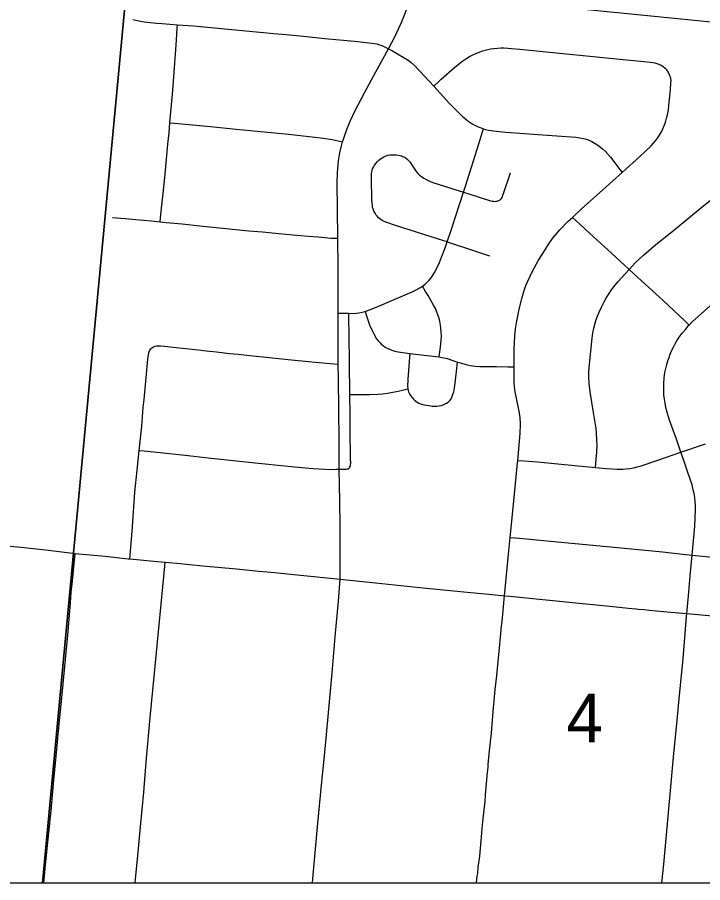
# Model space of a CAD drawing. Extents: x -1.4 to 35.4, y 0 to 22.
# Drawn here: x 25.307 to 25.896, y 13.055 to 13.799 of the extents above; entities that cross this region are included whole.
import ezdxf

# ---------------------------------------------------------------- set-up
doc = ezdxf.new("R2010")
doc.units = 0
for name, color, linetype in [('GM_X_City_Street', 7, 'Continuous'), ('GM_X_County_Road', 7, 'Continuous'), ('GM_X_Section', 7, 'Continuous'), ('GM_X_Section_Text', 7, 'Continuous'), ('SC_Scratch1', 7, 'Continuous'), ('SH_Border', 7, 'Continuous'), ('SH_Cut_Line', 7, 'Continuous')]:
    doc.layers.add(name, color=color, linetype=linetype)

msp = doc.modelspace()

# ---------------------------------------------------------------- linework, layer by layer
at = {"layer": 'GM_X_City_Street'}
for points in [[(25.40636, 13.79717), (25.41149, 13.796), (25.41598, 13.79522), (25.42118, 13.79457), (25.42663, 13.79397), (25.43139, 13.79362), (25.4447, 13.79262), (25.45844, 13.79158), (25.47369, 13.79019), (25.49132, 13.78843), (25.51266, 13.78658), (25.52742, 13.78518), (25.538, 13.78419), (25.55317, 13.78269), (25.57142, 13.78088), (25.59684, 13.77834), (25.60948, 13.77703), (25.61379, 13.77649), (25.61606, 13.77607), (25.61847, 13.7754), (25.62029, 13.77478), (25.62616, 13.772)], [(25.42975, 13.62311), (25.43007, 13.62637), (25.43116, 13.6374), (25.43222, 13.64756), (25.43396, 13.66412), (25.43638, 13.68978), (25.43744, 13.69964), (25.43821, 13.70826), (25.43959, 13.72384), (25.44055, 13.73639), (25.44112, 13.74385), (25.4417, 13.75196), (25.44312, 13.77109), (25.44377, 13.77976), (25.44449, 13.7898), (25.4447, 13.79262)], [(25.62616, 13.772), (25.62947, 13.77005), (25.64302, 13.76202), (25.64563, 13.76015), (25.64854, 13.75765), (25.66507, 13.73966), (25.67842, 13.7251), (25.68986, 13.71362), (25.69257, 13.71133), (25.69543, 13.70919), (25.69804, 13.70748), (25.70101, 13.70586), (25.70325, 13.70482), (25.70507, 13.70409), (25.70781, 13.70313), (25.70924, 13.70263), (25.71226, 13.7019), (25.71643, 13.70127), (25.72159, 13.70065), (25.72695, 13.70023), (25.77087, 13.69694), (25.78713, 13.69578), (25.79063, 13.69537), (25.79363, 13.69475), (25.79627, 13.69405), (25.79853, 13.69323), (25.80108, 13.69212), (25.80388, 13.69059), (25.80615, 13.68915), (25.80841, 13.68742), (25.81022, 13.68595), (25.81278, 13.68352), (25.81693, 13.67866), (25.825, 13.66812), (25.82702, 13.66549)], [(25.66507, 13.73966), (25.66923, 13.7436), (25.67148, 13.74574), (25.68313, 13.75603), (25.68996, 13.76142), (25.69268, 13.76329), (25.69568, 13.76517), (25.69869, 13.76674), (25.70124, 13.76795), (25.7043, 13.76913), (25.70708, 13.77007), (25.71042, 13.77109), (25.7137, 13.77181), (25.71633, 13.77222), (25.71988, 13.77256), (25.72278, 13.77269), (25.72546, 13.77269), (25.73195, 13.77222), (25.73908, 13.77148), (25.77312, 13.76826), (25.80206, 13.76536), (25.82777, 13.76279), (25.84581, 13.76098), (25.8512, 13.76044), (25.8535, 13.76007), (25.85524, 13.75971), (25.85698, 13.75922), (25.85865, 13.75867), (25.86055, 13.75781), (25.86206, 13.75684), (25.86393, 13.75523), (25.86533, 13.75381)], [(25.72593, 13.30142), (25.72957, 13.34016), (25.73073, 13.35163), (25.733, 13.37418), (25.73706, 13.41562), (25.73726, 13.41784), (25.73936, 13.44097), (25.73968, 13.44896), (25.73924, 13.45505), (25.73813, 13.4617), (25.73496, 13.47695), (25.73433, 13.48115), (25.73414, 13.48444), (25.73405, 13.49507), (25.73409, 13.49829), (25.73427, 13.51312), (25.73477, 13.52496), (25.73532, 13.53093), (25.73614, 13.53613), (25.73834, 13.5478), (25.74098, 13.55809), (25.74253, 13.56311), (25.74434, 13.5682), (25.7498, 13.58013), (25.75513, 13.59004), (25.76074, 13.59905), (25.76404, 13.60409), (25.76727, 13.6086), (25.77021, 13.61236), (25.77336, 13.61612), (25.78042, 13.62327), (25.78426, 13.6269), (25.79173, 13.63399), (25.81032, 13.6505), (25.82702, 13.66549), (25.84222, 13.67914), (25.85164, 13.68807), (25.85563, 13.69269), (25.8575, 13.69515), (25.85909, 13.69772), (25.86074, 13.70049), (25.86195, 13.70312), (25.86337, 13.70651), (25.86418, 13.70881), (25.86525, 13.71214), (25.866, 13.71508), (25.86675, 13.71936), (25.86721, 13.7232), (25.86866, 13.73674), (25.86901, 13.74252), (25.86904, 13.74477), (25.86891, 13.74624), (25.86871, 13.74719), (25.86834, 13.74838), (25.86788, 13.74959), (25.86684, 13.75159), (25.86533, 13.75381)], [(25.43821, 13.70826), (25.44202, 13.70794), (25.45134, 13.70715), (25.47295, 13.70505), (25.49509, 13.70282), (25.51918, 13.70052), (25.54013, 13.69843), (25.56048, 13.69628), (25.56996, 13.69504), (25.57756, 13.69376), (25.58274, 13.69264), (25.58657, 13.69182)], [(25.69055, 13.64854), (25.69227, 13.65388), (25.70398, 13.691), (25.70668, 13.69955), (25.70781, 13.70313)], [(25.61156, 13.66457), (25.61173, 13.66615), (25.61204, 13.66742), (25.6125, 13.66875), (25.61319, 13.67016), (25.61419, 13.67185), (25.61519, 13.67327), (25.61661, 13.67492), (25.6178, 13.6761), (25.61935, 13.67733), (25.62072, 13.67825), (25.62205, 13.67902), (25.62351, 13.67966), (25.62561, 13.6803), (25.62725, 13.68058), (25.62899, 13.68071), (25.63086, 13.68071), (25.63282, 13.68058), (25.63455, 13.68035), (25.63602, 13.68003), (25.63721, 13.67976), (25.63826, 13.67939), (25.63926, 13.67894), (25.6405, 13.6783), (25.64186, 13.6772), (25.64296, 13.6762), (25.64433, 13.67459), (25.64693, 13.67076), (25.65004, 13.66642), (25.65141, 13.66478), (25.65284, 13.66335), (25.65456, 13.66194), (25.65643, 13.66067), (25.6584, 13.65957), (25.66013, 13.6587), (25.66437, 13.65699), (25.69055, 13.64854)], [(25.67651, 13.60593), (25.66903, 13.60828), (25.63123, 13.62017), (25.62473, 13.62251), (25.6225, 13.62345), (25.62067, 13.62431), (25.6188, 13.62555), (25.61762, 13.6265), (25.61657, 13.62751), (25.61547, 13.62893), (25.61455, 13.63048), (25.61364, 13.6323), (25.61296, 13.63413), (25.6125, 13.63573), (25.61224, 13.63713), (25.61195, 13.63952), (25.61186, 13.64199), (25.61163, 13.66027), (25.61156, 13.66457)], [(25.69055, 13.64854), (25.69613, 13.64672), (25.71305, 13.64138), (25.71504, 13.64091), (25.71636, 13.6407), (25.71734, 13.64067), (25.71838, 13.64073), (25.7193, 13.64084), (25.72021, 13.64108), (25.72092, 13.64134), (25.72186, 13.64188), (25.72254, 13.64239), (25.72332, 13.64327), (25.72378, 13.64408), (25.72454, 13.64587), (25.7251, 13.6474), (25.73089, 13.66517)], [(25.67651, 13.60593), (25.68025, 13.61662), (25.69055, 13.64854)], [(25.8041, 13.41172), (25.80471, 13.41882), (25.80525, 13.42499), (25.80551, 13.43084), (25.80539, 13.43555), (25.8051, 13.4409), (25.80468, 13.44539), (25.80253, 13.45895), (25.79961, 13.47675), (25.79861, 13.48407), (25.79827, 13.48965), (25.79827, 13.49339), (25.79853, 13.49772), (25.80114, 13.52309), (25.80177, 13.52758), (25.80267, 13.53165), (25.80449, 13.53822), (25.80585, 13.54205), (25.80718, 13.54538), (25.80917, 13.54979), (25.81143, 13.55415), (25.81358, 13.55786), (25.81521, 13.56057), (25.81791, 13.56451), (25.81987, 13.56716), (25.82331, 13.57133), (25.82666, 13.57525), (25.83307, 13.58211), (25.83854, 13.58796), (25.84526, 13.59441), (25.85614, 13.60364), (25.8712, 13.61563), (25.89426, 13.63454), (25.91155, 13.64871)], [(25.38885, 13.62687), (25.39968, 13.62588), (25.4088, 13.62506), (25.42208, 13.62381), (25.42975, 13.62311), (25.43506, 13.62262), (25.44881, 13.62122), (25.46387, 13.61965), (25.49187, 13.61672), (25.50612, 13.61541), (25.51785, 13.61433), (25.53193, 13.61303), (25.54382, 13.61197), (25.55744, 13.61075), (25.56571, 13.61002), (25.57395, 13.60928), (25.57662, 13.60911), (25.57912, 13.60899), (25.58078, 13.60903), (25.58243, 13.60906)], [(25.78426, 13.6269), (25.79067, 13.62094), (25.79886, 13.61335), (25.81778, 13.5962), (25.83307, 13.58211), (25.83747, 13.57805), (25.8622, 13.55527), (25.88089, 13.53785), (25.88472, 13.53429)], [(25.65539, 13.56772), (25.65764, 13.56947), (25.65973, 13.57144), (25.66108, 13.57287), (25.66272, 13.57493), (25.66404, 13.57671), (25.6657, 13.5795), (25.66712, 13.58197), (25.66991, 13.5881), (25.67166, 13.59268), (25.67471, 13.60081), (25.67651, 13.60593)], [(25.67651, 13.60593), (25.70007, 13.59801), (25.71283, 13.59373)], [(25.606, 13.54607), (25.61645, 13.54999), (25.62904, 13.55534), (25.64648, 13.56293), (25.64992, 13.5645), (25.65377, 13.56658), (25.65539, 13.56772)], [(25.66962, 13.50697), (25.67, 13.50912), (25.67087, 13.51517), (25.67148, 13.52129), (25.67159, 13.52466), (25.67148, 13.52804), (25.67114, 13.53132), (25.67077, 13.53413), (25.67019, 13.53748), (25.66935, 13.54073), (25.66777, 13.54535), (25.66645, 13.54845), (25.66488, 13.55146), (25.66035, 13.55956), (25.65805, 13.56326), (25.65539, 13.56772)], [(25.88272, 13.28608), (25.88402, 13.30124), (25.88561, 13.31843), (25.88727, 13.33642), (25.88959, 13.3613), (25.89024, 13.37564), (25.8902, 13.3789), (25.88992, 13.38256), (25.88952, 13.38601), (25.88893, 13.38942), (25.88816, 13.39264), (25.88712, 13.39674), (25.88349, 13.40737), (25.87975, 13.41853), (25.87757, 13.42489), (25.87371, 13.43617), (25.87088, 13.44378), (25.86788, 13.4525), (25.86616, 13.4581), (25.86472, 13.46329), (25.86397, 13.46698), (25.86346, 13.47045), (25.86301, 13.47423), (25.86283, 13.47779), (25.86295, 13.4839), (25.86329, 13.48898), (25.86383, 13.49343), (25.86452, 13.49691), (25.86547, 13.50026), (25.86636, 13.5034), (25.86732, 13.50627), (25.86841, 13.50911), (25.8695, 13.51201), (25.87106, 13.5153), (25.87251, 13.51809), (25.87404, 13.52064), (25.8762, 13.52383), (25.87865, 13.52716), (25.88167, 13.5308), (25.88423, 13.53375), (25.88472, 13.53429), (25.88693, 13.53667), (25.88982, 13.53945), (25.89519, 13.54433), (25.90285, 13.55075)], [(25.5828, 13.54438), (25.58462, 13.54438), (25.59205, 13.54436)], [(25.59205, 13.54436), (25.59585, 13.54435), (25.59821, 13.54451), (25.6009, 13.5449), (25.60345, 13.54546), (25.606, 13.54607)], [(25.59285, 13.47459), (25.59251, 13.50163), (25.59225, 13.52522), (25.59208, 13.54081), (25.59205, 13.54436)], [(25.606, 13.54607), (25.60702, 13.5431), (25.60991, 13.5346), (25.61173, 13.53007), (25.61374, 13.52612), (25.6158, 13.52256), (25.61733, 13.52057), (25.61857, 13.51921), (25.62016, 13.51763), (25.62175, 13.51627), (25.62329, 13.51533), (25.62502, 13.51439), (25.62689, 13.51344), (25.62903, 13.51271), (25.63166, 13.51191), (25.63444, 13.51127), (25.63838, 13.51055), (25.64243, 13.50999), (25.64443, 13.50977), (25.6667, 13.50735), (25.66962, 13.50697), (25.67241, 13.5064), (25.67647, 13.50544), (25.68224, 13.50359), (25.68558, 13.50248), (25.68795, 13.50169), (25.69267, 13.50039), (25.69634, 13.49958), (25.70087, 13.49889), (25.70466, 13.49871), (25.71886, 13.49848), (25.7288, 13.49836), (25.73409, 13.49829)], [(25.40382, 13.33314), (25.40455, 13.34289), (25.4059, 13.36075), (25.40812, 13.39046), (25.41004, 13.40958), (25.41178, 13.42638), (25.41395, 13.44726), (25.41526, 13.46325), (25.41589, 13.47023), (25.41675, 13.4797), (25.41762, 13.48888), (25.41914, 13.50498), (25.41964, 13.50875), (25.42001, 13.51045), (25.42029, 13.51137), (25.42065, 13.5122), (25.42106, 13.51293), (25.42166, 13.51376), (25.42249, 13.51463)], [(25.42249, 13.51463), (25.42415, 13.5156), (25.42543, 13.5161), (25.42658, 13.51633), (25.42779, 13.51649), (25.43007, 13.51642), (25.43352, 13.51615), (25.44103, 13.51529), (25.45156, 13.51414), (25.46284, 13.5129), (25.46926, 13.51217), (25.47834, 13.51114), (25.48937, 13.50994), (25.49673, 13.50914), (25.50698, 13.50803), (25.52096, 13.50657), (25.53999, 13.50458), (25.56032, 13.50253), (25.57918, 13.50096), (25.58289, 13.50065)], [(25.64443, 13.50977), (25.64388, 13.50266), (25.64271, 13.48778), (25.64243, 13.48148), (25.64266, 13.47947)], [(25.64266, 13.47947), (25.64291, 13.47811), (25.64332, 13.47695), (25.64393, 13.47572), (25.64507, 13.47377), (25.64639, 13.47198), (25.64747, 13.47068), (25.64855, 13.46953), (25.64955, 13.46874), (25.65069, 13.46794), (25.65223, 13.46712), (25.65366, 13.46653), (25.65574, 13.46588), (25.6586, 13.46527), (25.66085, 13.46494), (25.66367, 13.46463), (25.6657, 13.4645), (25.66773, 13.46459), (25.66976, 13.46486), (25.67132, 13.46517), (25.67308, 13.46574), (25.6744, 13.46627), (25.67599, 13.46703), (25.67733, 13.46791), (25.67839, 13.46879), (25.67926, 13.4697), (25.6799, 13.47067), (25.6806, 13.47201), (25.68129, 13.47391), (25.68216, 13.47694), (25.68303, 13.48196), (25.68455, 13.49421), (25.68558, 13.50248)], [(25.58383, 13.41036), (25.58896, 13.41041), (25.58981, 13.41043), (25.59051, 13.4105), (25.59138, 13.41073), (25.59216, 13.41116), (25.59266, 13.41162), (25.5932, 13.41249), (25.5934, 13.41333), (25.59354, 13.41451), (25.59361, 13.4154), (25.59358, 13.41913), (25.59349, 13.42537), (25.5933, 13.43787), (25.59305, 13.4615), (25.59296, 13.47024), (25.59285, 13.47459)], [(25.59285, 13.47459), (25.59576, 13.47459), (25.61009, 13.47459), (25.61719, 13.47479), (25.62095, 13.47499), (25.62528, 13.47559), (25.63454, 13.47747), (25.63917, 13.47861), (25.64266, 13.47947)], [(25.73726, 13.41784), (25.74261, 13.41746), (25.75435, 13.41661), (25.78642, 13.41346), (25.8041, 13.41172), (25.81362, 13.41078), (25.82236, 13.41031), (25.8275, 13.41044), (25.83051, 13.41059), (25.83375, 13.41087), (25.83675, 13.41141), (25.84007, 13.41221), (25.84346, 13.4131), (25.8576, 13.41797), (25.87757, 13.42489), (25.89864, 13.43219)], [(25.41178, 13.42638), (25.41599, 13.42596), (25.4297, 13.42462), (25.45123, 13.42222), (25.47094, 13.41993), (25.5116, 13.41587), (25.53982, 13.413), (25.55455, 13.41153), (25.56141, 13.41094), (25.56656, 13.41057), (25.57614, 13.41013), (25.58107, 13.41027), (25.58383, 13.41036)], [(25.73073, 13.35163), (25.73868, 13.35088), (25.76528, 13.3484), (25.83521, 13.34176), (25.86183, 13.33913), (25.87912, 13.33721), (25.88727, 13.33642), (25.93417, 13.33184), (25.97315, 13.32801), (25.97461, 13.32788), (25.9911, 13.32637), (26.01708, 13.32393), (26.03567, 13.32228), (26.04138, 13.32177)], [(25.4082, 13.05458), (25.40851, 13.05785), (25.4103, 13.07495), (25.41283, 13.10267), (25.41578, 13.13245), (25.41811, 13.16167), (25.42114, 13.19681), (25.42479, 13.23469), (25.43372, 13.32679), (25.43406, 13.33027)], [(25.56074, 13.05458), (25.56156, 13.06458), (25.56523, 13.10574), (25.56843, 13.13836), (25.57126, 13.1665), (25.57422, 13.19742), (25.57764, 13.23518), (25.58034, 13.26601), (25.58303, 13.2968), (25.58452, 13.31569)], [(25.70168, 13.05458), (25.70169, 13.05471), (25.7025, 13.06017), (25.7028, 13.06261), (25.70333, 13.06751), (25.70457, 13.07726), (25.70585, 13.0907), (25.70703, 13.10422), (25.70831, 13.11717), (25.70915, 13.12454), (25.7096, 13.1301), (25.71069, 13.14297), (25.71139, 13.14952), (25.71167, 13.15085), (25.7117, 13.15477), (25.71188, 13.15604), (25.71218, 13.1591), (25.71336, 13.1708), (25.71469, 13.18313), (25.71504, 13.18684), (25.71655, 13.20538), (25.71679, 13.20782), (25.71768, 13.2176), (25.71796, 13.22063), (25.7186, 13.22795), (25.7192, 13.23284), (25.72129, 13.25383), (25.72265, 13.26868), (25.72305, 13.27299), (25.72378, 13.27915), (25.72442, 13.28533), (25.72565, 13.29843), (25.72593, 13.30142)], [(25.86127, 13.05458), (25.863, 13.07063), (25.86524, 13.09579), (25.87153, 13.16576), (25.87404, 13.19125), (25.87645, 13.21601), (25.87947, 13.24716), (25.88251, 13.28346), (25.88272, 13.28608)]]:
    msp.add_lwpolyline(points, dxfattribs=at)
at = {"layer": 'GM_X_County_Road'}
msp.add_line((25.58452, 13.31569), (25.60937, 13.31311), dxfattribs=at)
for points in [[(25.62616, 13.772), (25.62665, 13.7729), (25.63117, 13.78172), (25.63689, 13.79409), (25.64068, 13.80323), (25.64382, 13.81195), (25.64592, 13.81905), (25.64805, 13.82806), (25.64986, 13.8378), (25.65225, 13.85373), (25.65323, 13.86112), (25.65536, 13.87774), (25.6606, 13.93246), (25.66274, 13.95169), (25.66455, 13.96895), (25.66619, 13.98343), (25.66784, 13.99986), (25.67014, 14.0219), (25.67181, 14.03802)], [(25.58657, 13.69182), (25.58759, 13.69514), (25.59059, 13.70335), (25.59349, 13.71027), (25.59719, 13.71818), (25.60589, 13.73469), (25.61533, 13.7522), (25.62616, 13.772)], [(25.58243, 13.60906), (25.58214, 13.63388), (25.58202, 13.65627), (25.5824, 13.66563), (25.58323, 13.67558), (25.58418, 13.68241), (25.58557, 13.68855), (25.58657, 13.69182)], [(25.5828, 13.54438), (25.58289, 13.55751), (25.58295, 13.57055), (25.58278, 13.58544), (25.58245, 13.60717), (25.58243, 13.60906)], [(25.58289, 13.50065), (25.58275, 13.51465), (25.58273, 13.53454), (25.5828, 13.54438)], [(25.58383, 13.41036), (25.58375, 13.41525), (25.58367, 13.43513), (25.5834, 13.46121), (25.58302, 13.48793), (25.58289, 13.50065)], [(25.58452, 13.31569), (25.58468, 13.36058), (25.58429, 13.38293), (25.58383, 13.41036)], [(25.29472, 13.34458), (25.3102, 13.34311), (25.33369, 13.34068), (25.35678, 13.33781)], [(25.32989, 13.05458), (25.33161, 13.07281), (25.33592, 13.1167), (25.33847, 13.14265), (25.34118, 13.17233), (25.34318, 13.19398), (25.34487, 13.21066), (25.35028, 13.26753), (25.35258, 13.29538), (25.35338, 13.30467), (25.35402, 13.31146), (25.35678, 13.33781)], [(25.35678, 13.33781), (25.38235, 13.33547), (25.40213, 13.33331), (25.40382, 13.33314)], [(25.40382, 13.33314), (25.42438, 13.33116), (25.43406, 13.33027)], [(25.43406, 13.33027), (25.44419, 13.32934), (25.46647, 13.32726), (25.49555, 13.32458), (25.51472, 13.32262), (25.52524, 13.32162), (25.54749, 13.31931), (25.58452, 13.31569)], [(25.60937, 13.31311), (25.6531, 13.30857), (25.6939, 13.30452), (25.71246, 13.3028), (25.72593, 13.30142)], [(25.72593, 13.30142), (25.73039, 13.30097), (25.79283, 13.29463), (25.81634, 13.29239), (25.83241, 13.29082), (25.8392, 13.29015), (25.84105, 13.28997), (25.84599, 13.28954), (25.85031, 13.28913), (25.86575, 13.28761), (25.88272, 13.28608)], [(25.88272, 13.28608), (25.90781, 13.28383), (25.92698, 13.28199), (25.9418, 13.28053), (25.94611, 13.2801), (25.94919, 13.27979), (25.95588, 13.27911), (25.95823, 13.27887), (25.9619, 13.27854), (25.96435, 13.27833), (25.97974, 13.27694), (25.98963, 13.27598), (26.01066, 13.27387), (26.02781, 13.2722)]]:
    msp.add_lwpolyline(points, dxfattribs=at)
for points in [[(24.48967, 13.93893), (24.48967, 13.05458), (25.32857, 13.05458), (25.40277, 13.84491)], [(25.32857, 13.05458), (26.32634, 13.05458), (26.39247, 13.74598), (25.40277, 13.84491)]]:
    msp.add_lwpolyline(points, close=True, dxfattribs=at)
at = {"layer": 'GM_X_Section'}
msp.add_lwpolyline([(26.47381, 14.7481), (26.39247, 13.74598), (25.40277, 13.84491), (25.49799, 14.83922)], close=True, dxfattribs=at)
at = {"layer": 'SC_Scratch1'}
msp.add_lwpolyline([(24.48967, 14.87591), (24.48967, 13.05458), (31.28967, 13.05458)], dxfattribs=at)
at = {"layer": 'SH_Border'}
msp.add_lwpolyline([(24.48967, 19.85458), (24.49214, 13.05458), (31.28967, 13.05458), (31.28967, 19.85458)], close=True, dxfattribs=at)
at = {"layer": 'SH_Cut_Line'}
msp.add_lwpolyline([(24.48967, 14.87591), (24.48967, 13.05458), (31.28967, 13.05458)], dxfattribs=at)

# ---------------------------------------------------------------- texts
at = {"layer": 'GM_X_Section_Text'}
msp.add_text('4', height=0.04186, rotation=0.00001, dxfattribs=at).set_placement((25.77923, 13.17538))

doc.saveas('drawing.dxf')
